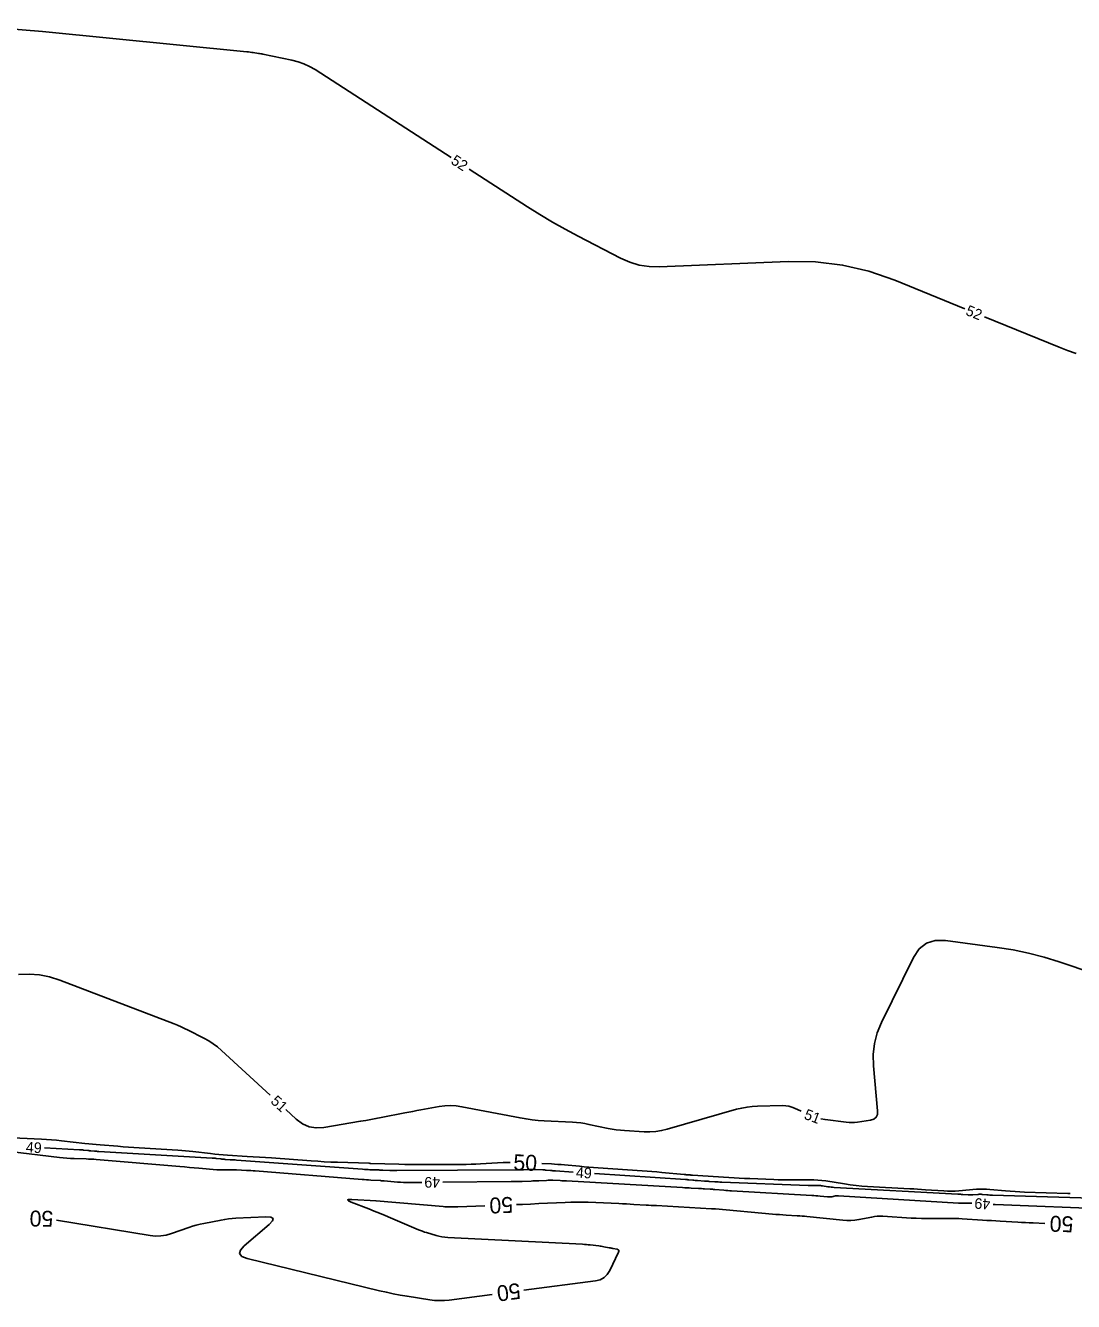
# Model space of a CAD drawing. Extents: x 2384780 to 2405861, y 547869 to 573706.
# Drawn here: x 2394050.6 to 2394248.4, y 554551.2 to 554792 of the extents above; entities that cross this region are included whole.
import ezdxf

# ---------------------------------------------------------------- set-up
doc = ezdxf.new("R2010")
doc.units = 0
doc.layers.add('Old_Level_60', color=7, linetype='Continuous')
doc.layers.add('Old_Level_61', color=7, linetype='Continuous')

msp = doc.modelspace()

# ---------------------------------------------------------------- linework, layer by layer
at = {"layer": 'Old_Level_60'}
for points in [[(2394036.6165, 554792.02825), (2394039.98375, 554791.90375), (2394046.8955, 554791.4775), (2394053.799, 554790.88025), (2394092.38875, 554787.06375), (2394092.69125, 554787.032), (2394092.99325, 554786.997), (2394093.29475, 554786.95875), (2394093.59575, 554786.91675), (2394094.57875, 554786.77475), (2394094.789, 554786.74275), (2394094.999, 554786.7075), (2394095.20825, 554786.66925), (2394095.41675, 554786.62775), (2394100.89225, 554785.495), (2394102.04475, 554785.2015), (2394103.1555, 554784.80625), (2394104.2245, 554784.309), (2394105.25225, 554783.71025), (2394130.97175, 554767.11275)], [(2394134.33275, 554764.94375), (2394145.35525, 554757.8305), (2394147.693, 554756.3605), (2394150.0635, 554754.94675), (2394152.46675, 554753.589), (2394154.9025, 554752.2875), (2394162.91225, 554748.128), (2394164.65575, 554747.35775), (2394166.45325, 554746.83), (2394168.30475, 554746.54475), (2394170.21025, 554746.50175), (2394194.563, 554747.48825), (2394199.73375, 554747.4265), (2394204.8085, 554746.81825), (2394209.7875, 554745.66375), (2394214.6705, 554743.963), (2394227.9255, 554738.5515)], [(2394231.62875, 554737.0395), (2394245.681, 554731.30275), (2394247.2855, 554730.67925), (2394248.9085, 554730.11175)], [(2394272.46425, 554606.3305), (2394245.7145, 554615.325), (2394242.841, 554616.21575), (2394239.93475, 554616.9665), (2394236.996, 554617.57725), (2394234.02475, 554618.04775), (2394224.265, 554619.35675), (2394222.3185, 554619.3655), (2394220.66175, 554618.831), (2394219.295, 554617.753), (2394218.21775, 554616.13175), (2394212.17875, 554603.86875), (2394211.3695, 554601.90775), (2394210.84725, 554599.8935), (2394210.61175, 554597.826), (2394210.66325, 554595.70525), (2394211.435, 554587.195), (2394211.40125, 554586.52), (2394211.16275, 554586.0055), (2394210.71975, 554585.65175), (2394210.072, 554585.4585), (2394207.622, 554585.08975), (2394207.09675, 554585.029), (2394206.571, 554585.00475), (2394206.045, 554585.017), (2394205.5185, 554585.06575), (2394201.5285, 554585.57325), (2394200.71725, 554585.7085)], [(2394096.783, 554590.16225), (2394087.629, 554598.6045), (2394086.85225, 554599.27325), (2394086.03525, 554599.8845), (2394085.17825, 554600.43775), (2394084.281, 554600.9335), (2394081.28425, 554602.458), (2394080.63825, 554602.776), (2394079.9845, 554603.0765), (2394079.323, 554603.35975), (2394078.654, 554603.6255), (2394057.05775, 554611.8735), (2394055.1665, 554612.477), (2394053.2445, 554612.85425), (2394051.29175, 554613.0055), (2394049.308, 554612.93075)], [(2394196.99125, 554587.13), (2394195.76925, 554587.7065), (2394195.22175, 554587.928), (2394194.66, 554588.08275), (2394194.084, 554588.17075), (2394193.49375, 554588.19175), (2394188.78275, 554588.0955), (2394187.77825, 554588.04275), (2394186.78325, 554587.92525), (2394185.798, 554587.7435), (2394184.8225, 554587.49725), (2394171.74475, 554583.74475), (2394170.66, 554583.48225), (2394169.56475, 554583.31475), (2394168.45925, 554583.242), (2394167.34325, 554583.264), (2394163.681, 554583.49075), (2394162.89825, 554583.55325), (2394162.119, 554583.64375), (2394161.34375, 554583.762), (2394160.572, 554583.90825), (2394156.9515, 554584.66175), (2394156.17375, 554584.80825), (2394155.39225, 554584.92425), (2394154.60675, 554585.01025), (2394153.81725, 554585.066), (2394148.48675, 554585.3395), (2394147.34675, 554585.4175), (2394146.2115, 554585.53475), (2394145.081, 554585.691), (2394143.95525, 554585.886), (2394132.97025, 554587.9855), (2394131.90275, 554588.14), (2394130.83425, 554588.19625), (2394129.76525, 554588.1535), (2394128.69575, 554588.0125), (2394125.20075, 554587.39), (2394124.45225, 554587.25525), (2394123.704, 554587.117), (2394122.95675, 554586.9755), (2394122.21, 554586.83075), (2394117.7095, 554585.94875), (2394116.7445, 554585.76275), (2394115.77825, 554585.5835), (2394114.811, 554585.4105), (2394113.8425, 554585.244), (2394106.9025, 554584.07425), (2394105.4625, 554583.98275), (2394104.1175, 554584.2095), (2394102.86675, 554584.7545), (2394101.71075, 554585.61775), (2394099.7235, 554587.4505)], [(2394038.211, 554580.6555), (2394057.04325, 554578.40725), (2394057.727, 554578.33325), (2394058.412, 554578.2745), (2394059.098, 554578.231), (2394059.78525, 554578.20275), (2394062.032, 554578.13525), (2394062.51325, 554578.1175), (2394062.994, 554578.09325), (2394063.4745, 554578.0625), (2394063.95475, 554578.0255), (2394079.7595, 554576.69525), (2394080.64675, 554576.6205), (2394081.534, 554576.5455), (2394082.42125, 554576.4705), (2394083.30825, 554576.39525), (2394086.706, 554576.10675), (2394087.0775, 554576.0805), (2394087.44925, 554576.06525), (2394087.82125, 554576.06025), (2394088.19375, 554576.06625), (2394089.4105, 554576.103), (2394089.67125, 554576.10825), (2394089.932, 554576.10775), (2394090.1925, 554576.1015), (2394090.453, 554576.08975), (2394092.34875, 554575.9835), (2394092.75475, 554575.9595), (2394093.16075, 554575.93325), (2394093.5665, 554575.9045), (2394093.97225, 554575.87325), (2394114.11825, 554574.26775), (2394114.52925, 554574.23625), (2394114.9405, 554574.2065), (2394115.35175, 554574.179), (2394115.76325, 554574.1535), (2394117.53275, 554574.04875), (2394117.608, 554574.04425), (2394117.6835, 554574.039), (2394117.75875, 554574.03375), (2394117.834, 554574.028), (2394118.08, 554574.00825), (2394118.13275, 554574.004), (2394118.1855, 554573.99975), (2394118.23825, 554573.9955), (2394118.29075, 554573.991), (2394120.838, 554573.777), (2394121.384, 554573.7375), (2394121.9305, 554573.7105), (2394122.4775, 554573.69625), (2394123.025, 554573.6945), (2394125.38575, 554573.7145)], [(2394153.9985, 554575.6535), (2394150.64375, 554575.8765), (2394150.40425, 554575.89325), (2394150.165, 554575.91175), (2394149.92575, 554575.93175), (2394149.68675, 554575.9535), (2394148.906, 554576.027), (2394148.73875, 554576.042), (2394148.57125, 554576.055), (2394148.40375, 554576.06625), (2394148.236, 554576.07575), (2394146.8975, 554576.1445), (2394146.61075, 554576.1555), (2394146.32375, 554576.159), (2394146.037, 554576.155), (2394145.75025, 554576.14325), (2394144.5895, 554576.08125), (2394144.34075, 554576.0695), (2394144.09175, 554576.061), (2394143.84275, 554576.05525), (2394143.59375, 554576.0525), (2394120.699, 554575.9495), (2394120.37375, 554575.9495), (2394120.0485, 554575.95225), (2394119.72325, 554575.958), (2394119.398, 554575.9665), (2394118.05375, 554576.008), (2394117.96725, 554576.011), (2394117.88075, 554576.015), (2394117.79425, 554576.02), (2394117.70775, 554576.02575), (2394117.4255, 554576.04625), (2394117.365, 554576.05025), (2394117.3045, 554576.05375), (2394117.244, 554576.05675), (2394117.1835, 554576.059), (2394115.598, 554576.1095), (2394115.25825, 554576.122), (2394114.91875, 554576.138), (2394114.5795, 554576.1575), (2394114.2405, 554576.1805), (2394090.45025, 554577.91325), (2394090.15175, 554577.9345), (2394089.85325, 554577.955), (2394089.55475, 554577.97425), (2394089.25625, 554577.99275), (2394088.2805, 554578.05175), (2394088.0715, 554578.066), (2394087.863, 554578.0835), (2394087.6545, 554578.10425), (2394087.4465, 554578.128), (2394086.5825, 554578.2335), (2394086.397, 554578.25475), (2394086.2115, 554578.27275), (2394086.02575, 554578.288), (2394085.8395, 554578.3005), (2394064.41725, 554579.54775), (2394064.216, 554579.56025), (2394064.01525, 554579.574), (2394063.81425, 554579.58925), (2394063.6135, 554579.60575), (2394062.958, 554579.6625), (2394062.8175, 554579.675), (2394062.67725, 554579.68825), (2394062.537, 554579.70225), (2394062.39675, 554579.717), (2394061.52475, 554579.8115), (2394061.33775, 554579.8305), (2394061.1505, 554579.8465), (2394060.96325, 554579.86), (2394060.7755, 554579.87075), (2394054.164, 554580.1995)], [(2394256.04025, 554570.60375), (2394233.131, 554571.29325), (2394232.85975, 554571.30375), (2394232.58875, 554571.31875), (2394232.318, 554571.33825), (2394232.04775, 554571.36225), (2394231.16475, 554571.448), (2394230.9755, 554571.462), (2394230.78625, 554571.4675), (2394230.597, 554571.4645), (2394230.4075, 554571.45275), (2394229.40225, 554571.36825), (2394229.18675, 554571.35425), (2394228.97125, 554571.348), (2394228.75575, 554571.35), (2394228.54, 554571.36), (2394227.4965, 554571.428), (2394227.273, 554571.44225), (2394227.04925, 554571.45575), (2394226.82575, 554571.469), (2394226.602, 554571.4815), (2394203.25625, 554572.76025), (2394202.95075, 554572.781), (2394202.646, 554572.8095), (2394202.342, 554572.84625), (2394202.039, 554572.891), (2394201.05025, 554573.04975), (2394200.83825, 554573.07925), (2394200.62525, 554573.10025), (2394200.41175, 554573.11225), (2394200.1975, 554573.11575), (2394199.18, 554573.111), (2394198.962, 554573.11125), (2394198.744, 554573.11375), (2394198.52625, 554573.11875), (2394198.30825, 554573.12625), (2394182.00775, 554573.765), (2394181.683, 554573.77875), (2394181.35825, 554573.79475), (2394181.03375, 554573.81275), (2394180.70925, 554573.83275), (2394179.6495, 554573.90225), (2394179.42225, 554573.917), (2394179.19525, 554573.932), (2394178.96825, 554573.947), (2394178.741, 554573.962), (2394177.44575, 554574.04775), (2394177.2175, 554574.06375), (2394176.9895, 554574.0815), (2394176.76175, 554574.101), (2394176.534, 554574.12225), (2394175.79025, 554574.1945), (2394175.63075, 554574.2095), (2394175.47125, 554574.22325), (2394175.3115, 554574.23575), (2394175.15175, 554574.24675), (2394157.98975, 554575.388)], [(2394129.38575, 554573.74825), (2394142.268, 554573.857), (2394142.785, 554573.863), (2394143.30225, 554573.87275), (2394143.81925, 554573.88575), (2394144.33625, 554573.902), (2394146.02475, 554573.9615), (2394146.3865, 554573.97475), (2394146.74825, 554573.9895), (2394147.11, 554574.0055), (2394147.4715, 554574.02275), (2394148.92025, 554574.094), (2394149.23075, 554574.10575), (2394149.54125, 554574.11025), (2394149.85175, 554574.1075), (2394150.16225, 554574.0975), (2394151.52075, 554574.038), (2394151.81175, 554574.02475), (2394152.10275, 554574.01075), (2394152.39375, 554573.9955), (2394152.68475, 554573.9795), (2394174.60825, 554572.7335), (2394175.0235, 554572.71), (2394175.43875, 554572.6865), (2394175.854, 554572.663), (2394176.26925, 554572.63975), (2394177.62575, 554572.56325), (2394177.9165, 554572.547), (2394178.207, 554572.5305), (2394178.49775, 554572.514), (2394178.7885, 554572.4975), (2394179.82375, 554572.43875), (2394180.0455, 554572.42525), (2394180.267, 554572.41), (2394180.4885, 554572.393), (2394180.71, 554572.374), (2394182.41875, 554572.2215), (2394182.78525, 554572.19025), (2394183.15175, 554572.162), (2394183.51825, 554572.1365), (2394183.88525, 554572.114), (2394199.0165, 554571.243), (2394199.4055, 554571.2185), (2394199.794, 554571.18975), (2394200.182, 554571.1565), (2394200.56975, 554571.11875), (2394201.95625, 554570.9765), (2394202.16725, 554570.96275), (2394202.3775, 554570.96425), (2394202.58675, 554570.98125), (2394202.79575, 554571.01375), (2394203.4765, 554571.14525), (2394203.62275, 554571.16875), (2394203.76975, 554571.183), (2394203.917, 554571.188), (2394204.06525, 554571.1835), (2394226.68675, 554569.81875), (2394226.97475, 554569.80375), (2394227.263, 554569.7935), (2394227.55125, 554569.78825), (2394227.83975, 554569.788), (2394228.7825, 554569.7945), (2394228.9845, 554569.794), (2394229.18625, 554569.79025), (2394229.22225, 554569.789)], [(2394233.2155, 554569.55675), (2394233.39825, 554569.54825), (2394233.61475, 554569.53925), (2394255.7005, 554568.6735)]]:
    msp.add_lwpolyline(points, dxfattribs=at)
at = {"layer": 'Old_Level_61'}
for points in [[(2394142.064, 554577.4835), (2394141.8105, 554577.47975), (2394140.761, 554577.4375), (2394136.513, 554577.21075), (2394135.6025, 554577.16775), (2394134.6915, 554577.13575), (2394133.7805, 554577.115), (2394132.869, 554577.10525), (2394125.653, 554577.07275), (2394124.50575, 554577.07275), (2394123.3585, 554577.08275), (2394122.2115, 554577.10275), (2394121.06475, 554577.133), (2394115.796, 554577.295), (2394115.7545, 554577.2965), (2394115.713, 554577.2985), (2394115.67125, 554577.30075), (2394115.62975, 554577.30375), (2394115.49425, 554577.3135), (2394115.46525, 554577.3155), (2394115.43625, 554577.317), (2394115.407, 554577.3185), (2394115.378, 554577.3195), (2394109.5175, 554577.50625), (2394108.262, 554577.5525), (2394107.007, 554577.61175), (2394105.753, 554577.68375), (2394104.4995, 554577.76875), (2394097.035, 554578.3125), (2394095.89175, 554578.394), (2394094.74825, 554578.472), (2394093.60425, 554578.5465), (2394092.46025, 554578.61725), (2394088.72275, 554578.8435), (2394087.9225, 554578.898), (2394087.12325, 554578.96475), (2394086.325, 554579.04375), (2394085.528, 554579.13475), (2394082.21775, 554579.53925), (2394081.50775, 554579.62025), (2394080.797, 554579.69), (2394080.085, 554579.74825), (2394079.372, 554579.7955), (2394072.0795, 554580.22025), (2394071.05975, 554580.28325), (2394070.04025, 554580.35325), (2394069.02125, 554580.4305), (2394068.003, 554580.51475), (2394064.677, 554580.8015), (2394063.9645, 554580.865), (2394063.25225, 554580.93225), (2394062.5405, 554581.0035), (2394061.82925, 554581.07875), (2394057.4055, 554581.558), (2394056.457, 554581.65375), (2394055.5075, 554581.73575), (2394054.55675, 554581.80375), (2394053.605, 554581.85825), (2394046.81, 554582.196)], [(2394247.7945, 554571.619), (2394247.34125, 554571.6335), (2394239.16475, 554571.8795), (2394238.265, 554571.91425), (2394237.36575, 554571.96375), (2394236.46775, 554572.0285), (2394235.57075, 554572.108), (2394232.64175, 554572.39275), (2394232.014, 554572.4395), (2394231.386, 554572.45775), (2394230.75775, 554572.44775), (2394230.1295, 554572.409), (2394226.79475, 554572.1285), (2394226.08, 554572.08175), (2394225.365, 554572.0615), (2394224.64975, 554572.06825), (2394223.93425, 554572.10125), (2394220.4725, 554572.3265), (2394219.7305, 554572.37375), (2394218.98875, 554572.419), (2394218.2465, 554572.4625), (2394217.5045, 554572.50425), (2394209.5385, 554572.9405), (2394208.44725, 554573.0145), (2394207.359, 554573.117), (2394206.27375, 554573.248), (2394205.19175, 554573.40725), (2394201.66175, 554573.97425), (2394200.90425, 554574.08), (2394200.14425, 554574.15475), (2394199.38175, 554574.198), (2394198.61675, 554574.21025), (2394194.9835, 554574.1935), (2394194.205, 554574.19425), (2394193.42675, 554574.2035), (2394192.6485, 554574.221), (2394191.8705, 554574.24725), (2394187.28975, 554574.42675), (2394186.30825, 554574.4685), (2394185.32725, 554574.5165), (2394184.3465, 554574.571), (2394183.36625, 554574.632), (2394176.515, 554575.08), (2394176.3595, 554575.09), (2394176.20425, 554575.10025), (2394176.04875, 554575.1105), (2394175.8935, 554575.12075), (2394175.38575, 554575.15425), (2394175.277, 554575.162), (2394175.1685, 554575.1705), (2394175.05975, 554575.17975), (2394174.95125, 554575.19), (2394170.67725, 554575.606), (2394169.761, 554575.6915), (2394168.84425, 554575.77025), (2394167.927, 554575.84175), (2394167.009, 554575.9065), (2394158.66925, 554576.461), (2394157.793, 554576.52225), (2394156.91725, 554576.58975), (2394156.04175, 554576.663), (2394155.167, 554576.7425), (2394152.31, 554577.012), (2394151.6975, 554577.0665), (2394151.08475, 554577.11425), (2394150.47125, 554577.15575), (2394149.85725, 554577.1905), (2394148.059, 554577.28275)], [(2394144.656, 554553.34975), (2394158.20625, 554555.131), (2394159.06675, 554555.34275), (2394159.797, 554555.73425), (2394160.39725, 554556.3055), (2394160.86725, 554557.05675), (2394162.541, 554560.53325), (2394162.605, 554560.73575), (2394162.581, 554560.8945), (2394162.46925, 554561.01), (2394162.26925, 554561.08175), (2394161.47275, 554561.24475), (2394161.302, 554561.27925), (2394161.131, 554561.313), (2394160.95975, 554561.3455), (2394160.7885, 554561.377), (2394159.735, 554561.5685), (2394159.509, 554561.608), (2394159.2825, 554561.644), (2394159.0555, 554561.6765), (2394158.828, 554561.70575), (2394157.17275, 554561.9065), (2394156.81775, 554561.9465), (2394156.46225, 554561.98), (2394156.10625, 554562.0075), (2394155.74975, 554562.029), (2394130.34775, 554563.3255), (2394129.77625, 554563.37125), (2394129.21025, 554563.4495), (2394128.64975, 554563.5605), (2394128.09475, 554563.704), (2394126.29075, 554564.2265), (2394125.90625, 554564.34425), (2394125.526, 554564.47375), (2394125.14975, 554564.615), (2394124.77775, 554564.76775), (2394119.46725, 554567.04575), (2394118.45875, 554567.4735), (2394117.4465, 554567.8925), (2394116.431, 554568.303), (2394115.412, 554568.705), (2394112.07775, 554570.00425), (2394111.548, 554570.242), (2394111.3885, 554570.399), (2394111.599, 554570.475), (2394112.1795, 554570.47025), (2394116.77075, 554570.19825), (2394116.77275, 554570.198), (2394116.77475, 554570.198), (2394116.77675, 554570.19775), (2394116.77875, 554570.19775), (2394116.78525, 554570.19725), (2394116.7865, 554570.197), (2394116.788, 554570.197), (2394116.78925, 554570.19675), (2394116.79075, 554570.19675), (2394129.452, 554569.1325), (2394129.7225, 554569.113), (2394129.99325, 554569.0995), (2394130.2645, 554569.0925), (2394130.53575, 554569.09175), (2394131.4225, 554569.09925), (2394131.6125, 554569.1015), (2394131.8025, 554569.105), (2394131.99225, 554569.10975), (2394132.18225, 554569.11575), (2394137.26925, 554569.29475)], [(2394143.2655, 554569.5105), (2394144.413, 554569.557), (2394145.9465, 554569.62425), (2394147.47975, 554569.69725), (2394152.48775, 554569.94425), (2394153.561, 554569.98475), (2394154.63425, 554570.00025), (2394155.7075, 554569.99075), (2394156.78075, 554569.956), (2394162.59775, 554569.7015), (2394163.30325, 554569.66925), (2394164.00875, 554569.635), (2394164.714, 554569.59825), (2394165.41925, 554569.5595), (2394167.7225, 554569.4285), (2394168.216, 554569.4005), (2394168.70975, 554569.3725), (2394169.20325, 554569.34475), (2394169.69675, 554569.317), (2394180.096, 554568.73175), (2394180.16875, 554568.72775), (2394180.2415, 554568.7235), (2394180.31425, 554568.7195), (2394180.387, 554568.71525), (2394180.6245, 554568.70175), (2394180.67525, 554568.69875), (2394180.72625, 554568.69525), (2394180.777, 554568.69125), (2394180.82775, 554568.687), (2394191.60725, 554567.725), (2394192.249, 554567.67025), (2394192.89125, 554567.6205), (2394193.53375, 554567.576), (2394194.17675, 554567.53625), (2394196.2775, 554567.4155), (2394196.7275, 554567.387), (2394197.17725, 554567.3535), (2394197.62625, 554567.315), (2394198.07525, 554567.2715), (2394204.89675, 554566.572), (2394205.64975, 554566.52225), (2394206.40025, 554566.52775), (2394207.14825, 554566.5885), (2394207.89375, 554566.7045), (2394210.32525, 554567.17375), (2394210.84725, 554567.25775), (2394211.37175, 554567.30875), (2394211.898, 554567.3265), (2394212.42675, 554567.311), (2394217.7855, 554566.98775), (2394218.74125, 554566.938), (2394219.6975, 554566.9045), (2394220.65425, 554566.887), (2394221.61125, 554566.8855), (2394224.73825, 554566.90725), (2394225.40825, 554566.906), (2394226.078, 554566.89325), (2394226.74725, 554566.869), (2394227.41625, 554566.83325), (2394231.25675, 554566.595), (2394232.07975, 554566.54425), (2394232.903, 554566.49425), (2394233.726, 554566.445), (2394234.54925, 554566.3965), (2394237.898, 554566.20075), (2394238.61575, 554566.1605), (2394239.3335, 554566.12375), (2394240.0515, 554566.0905), (2394240.76975, 554566.0605), (2394243.0195, 554565.9725)], [(2394056.47, 554566.576), (2394074.11, 554563.6755), (2394075.1455, 554563.57), (2394076.16925, 554563.59575), (2394077.18125, 554563.75325), (2394078.18125, 554564.042), (2394081.4285, 554565.2005), (2394082.128, 554565.43525), (2394082.835, 554565.64275), (2394083.54925, 554565.8235), (2394084.271, 554565.97725), (2394087.507, 554566.6025), (2394088.20175, 554566.724), (2394088.89975, 554566.8205), (2394089.60075, 554566.892), (2394090.3045, 554566.93875), (2394095.98725, 554567.21325), (2394096.937, 554567.1655), (2394097.351, 554566.905), (2394097.229, 554566.43125), (2394096.571, 554565.7445), (2394091.877, 554561.7235), (2394091.1575, 554560.93025), (2394091.0115, 554560.27375), (2394091.4385, 554559.75425), (2394092.4385, 554559.37175), (2394117.42025, 554553.27325), (2394118.71275, 554552.97175), (2394120.01075, 554552.697), (2394121.314, 554552.449), (2394122.62275, 554552.22775), (2394126.9065, 554551.54875), (2394127.82475, 554551.4365), (2394128.744, 554551.391), (2394129.66425, 554551.41225), (2394130.58525, 554551.5), (2394138.707, 554552.56775)]]:
    msp.add_lwpolyline(points, dxfattribs=at)

# ---------------------------------------------------------------- texts
at = {"layer": 'Old_Level_60'}
for s, rotation, p in [('52', 327.1646194, (2394130.7405, 554766.07175)), ('52', 337.7917444, (2394227.89025, 554737.48575)), ('51', 317.3170694, (2394096.742, 554588.84)), ('51', 339.1185944, (2394197.39325, 554585.7665)), ('49', 357.1530194, (2394050.63825, 554579.3735)), ('49', 356.195775, (2394154.45075, 554574.62125)), ('49', 180.4837556, (2394128.8575, 554574.74375)), ('49', 176.6718611, (2394232.7545, 554570.58375))]:
    msp.add_text(s, height=2, rotation=rotation, dxfattribs=at).set_placement(p)
at = {"layer": 'Old_Level_61'}
for rotation, p in [(358.0832861, (2394142.65225, 554576.0165)), (182.0603722, (2394142.574, 554570.98425)), (178.8508889, (2394055.8785, 554568.31775)), (177.91805, (2394248.43225, 554567.268)), (187.489325, (2394143.82775, 554554.75375))]:
    msp.add_text('50', height=3, rotation=rotation, dxfattribs=at).set_placement(p)

doc.saveas('drawing.dxf')
